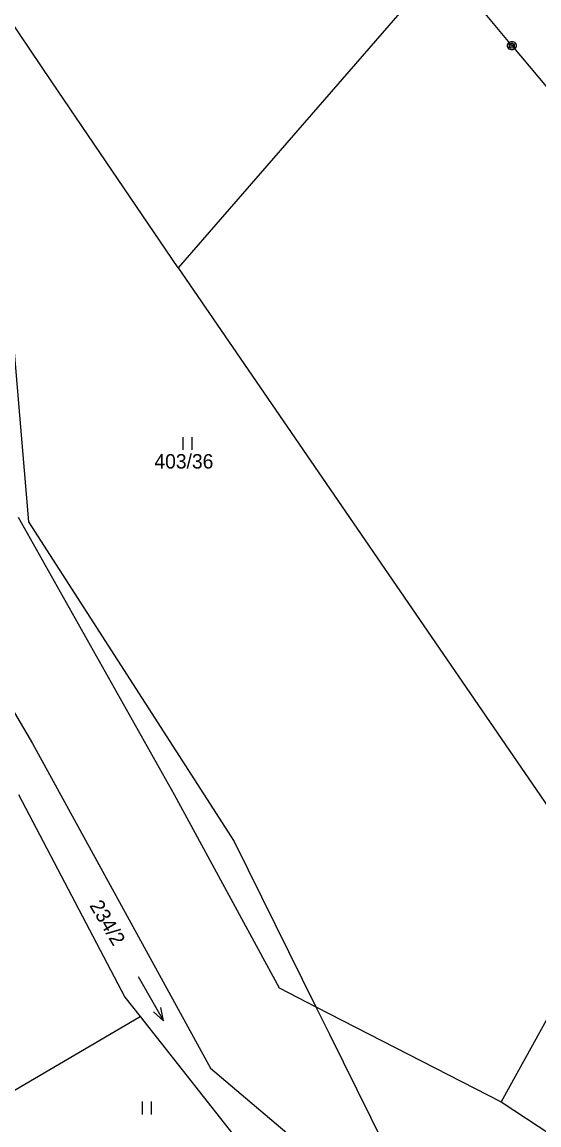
# Model space of a CAD drawing. Extents: x -795483 to -789093, y -1112258 to -1108741.
# Drawn here: x -791584.5 to -791523.5, y -1111095.9 to -1110965.8 of the extents above; entities that cross this region are included whole.
import ezdxf

# ---------------------------------------------------------------- set-up
doc = ezdxf.new("R2010")
doc.units = 0
for name, color, linetype in [('Vrstva 1', 7, 'Continuous'), ('Vrstva 12', 7, 'Continuous'), ('Vrstva 14', 7, 'Continuous'), ('Vrstva 23', 7, 'Continuous'), ('Vrstva 26', 7, 'Continuous')]:
    doc.layers.add(name, color=color, linetype=linetype)

msp = doc.modelspace()

# ---------------------------------------------------------------- linework, layer by layer
at = {"layer": 'Vrstva 1'}
for p, q in [((-791534.53, -1110958.52), (-791566.04, -1110994.83)), ((-791580.95, -1110972.88), (-791589.34, -1110960.46)), ((-791566.04, -1110994.83), (-791580.95, -1110972.88)), ((-791586.6, -1110990.3), (-791583.71, -1111024.78)), ((-791566.04, -1110994.83), (-791514.9, -1111069.43)), ((-791584.91, -1111024.2), (-791566.54, -1111056.91)), ((-791583.71, -1111024.78), (-791559.47, -1111062.43)), ((-791590.73, -1111038.16), (-791583.24, -1111050.88)), ((-791583.24, -1111050.88), (-791562.23, -1111089.16)), ((-791584.88, -1111056.9), (-791572.35, -1111080.8)), ((-791566.54, -1111056.91), (-791554.16, -1111079.7)), ((-791559.47, -1111062.43), (-791549.84, -1111081.92)), ((-791514.9, -1111069.43), (-791528, -1111093.12)), ((-791554.16, -1111079.7), (-791549.84, -1111081.92)), ((-791572.35, -1111080.8), (-791570.55, -1111083.07)), ((-791549.84, -1111081.92), (-791528, -1111093.12)), ((-791549.84, -1111081.92), (-791548.23, -1111085.17)), ((-791585.95, -1111092.11), (-791570.55, -1111083.07)), ((-791570.55, -1111083.07), (-791553.89, -1111104.2)), ((-791548.23, -1111085.17), (-791541.78, -1111098.2)), ((-791562.23, -1111089.16), (-791549.17, -1111100.24)), ((-791528, -1111093.12), (-791522.13, -1111096.97))]:
    msp.add_line(p, q, dxfattribs=at)
at = {"layer": 'Vrstva 12'}
for q in [(-791558.44, -1110930.24), (-791481.05, -1111023.27)]:
    msp.add_line((-791526.73, -1110968.63), q, dxfattribs=at)
at = {"layer": 'Vrstva 23'}
for p, q in [((-791565.45, -1111016.28), (-791565.45, -1111014.78)), ((-791564.45, -1111014.78), (-791564.45, -1111016.28)), ((-791570.77, -1111078.37), (-791567.8, -1111083.59)), ((-791567.8, -1111083.59), (-791568.97, -1111082.53)), ((-791567.8, -1111083.59), (-791568.1, -1111082.03)), ((-791570.25, -1111094.61), (-791570.25, -1111093.11)), ((-791569.25, -1111093.11), (-791569.25, -1111094.61))]:
    msp.add_line(p, q, dxfattribs=at)
at = {"layer": 'Vrstva 26'}
for p, q in [((-791527.13, -1110968.33), (-791527.03, -1110968.23)), ((-791527.03, -1110968.23), (-791526.83, -1110968.13)), ((-791526.83, -1110968.13), (-791526.63, -1110968.13)), ((-791526.63, -1110968.13), (-791526.43, -1110968.23)), ((-791526.43, -1110968.23), (-791526.33, -1110968.33)), ((-791527.23, -1110968.53), (-791527.13, -1110968.33)), ((-791527.23, -1110968.73), (-791527.23, -1110968.53)), ((-791527.13, -1110968.93), (-791527.23, -1110968.73)), ((-791527.03, -1110969.03), (-791527.13, -1110968.93)), ((-791527.03, -1110968.43), (-791527.03, -1110968.83)), ((-791527.03, -1110968.83), (-791526.83, -1110968.93)), ((-791526.83, -1110969.13), (-791527.03, -1110969.03)), ((-791526.83, -1110968.93), (-791526.83, -1110968.33)), ((-791526.83, -1110968.33), (-791526.63, -1110968.33)), ((-791526.63, -1110969.13), (-791526.83, -1110969.13)), ((-791526.63, -1110968.33), (-791526.63, -1110968.93)), ((-791526.63, -1110968.93), (-791526.43, -1110968.83)), ((-791526.43, -1110969.03), (-791526.63, -1110969.13)), ((-791526.43, -1110968.83), (-791526.43, -1110968.43)), ((-791526.33, -1110968.93), (-791526.43, -1110969.03)), ((-791526.33, -1110968.33), (-791526.23, -1110968.53)), ((-791526.23, -1110968.73), (-791526.33, -1110968.93)), ((-791526.23, -1110968.53), (-791526.23, -1110968.73))]:
    msp.add_line(p, q, dxfattribs=at)

# ---------------------------------------------------------------- texts
at = {"layer": 'Vrstva 14'}
msp.add_text('403/36', height=1.7, dxfattribs=at).set_placement((-791568.86, -1111018.48))
msp.add_text('234/2', height=1.7, rotation=300.5153, dxfattribs=at).set_placement((-791576.56, -1111069.98))

doc.saveas('drawing.dxf')
